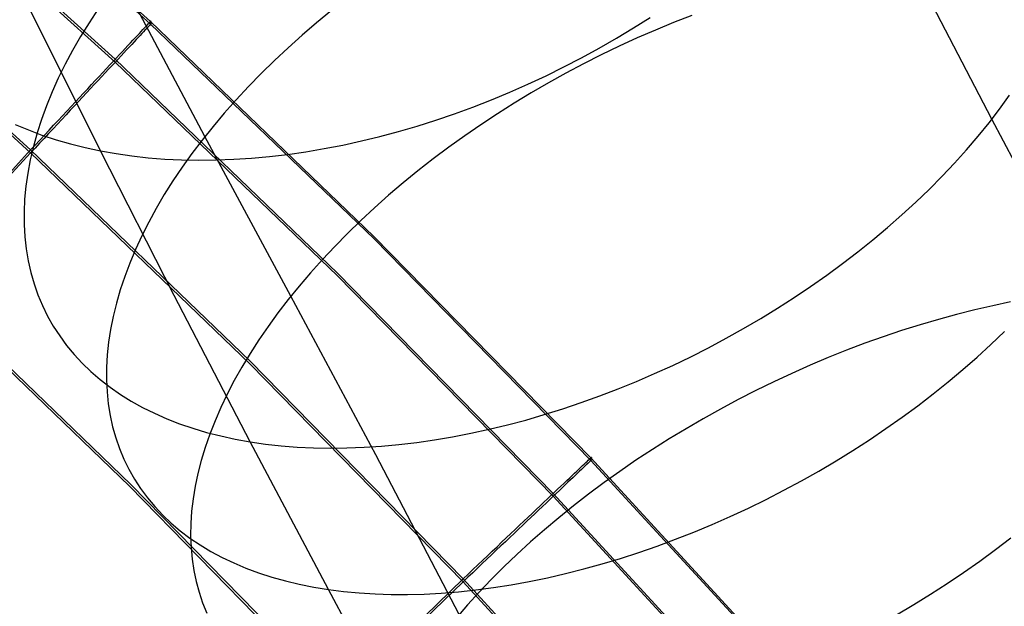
# Model space of a CAD drawing. Header units: millimetres. Extents: x 119 to 175.9, y -203.1 to -153.8.
# Tile 290 of 377: x 161.6 to 163.3, y -167.3 to -166.3. Entities that reach past the tile are written whole.
import ezdxf

# ---------------------------------------------------------------- set-up
doc = ezdxf.new("R2010")
doc.units = ezdxf.units.MM
doc.header["$MEASUREMENT"] = 0
doc.layers.add('Layer 01', color=5, linetype='Continuous', true_color=0x0000ff)

msp = doc.modelspace()

# ---------------------------------------------------------------- linework, layer by layer
at = {"layer": 'Layer 01'}
for p, q in [((161.8109, -166.3302, 34.8794), (161.3827, -165.9439, 34.8789)), ((161.8111, -166.3345, 31.6833), (161.3829, -165.9482, 31.6828)), ((161.7505, -166.3947, 35.143), (161.3245, -166.0104, 35.1425)), ((161.7506, -166.3996, 31.4198), (161.3246, -166.0153, 31.4193)), ((161.6055, -166.5501, 35.2489), (161.1847, -166.1705, 35.2485)), ((161.6055, -166.5552, 31.3148), (161.1847, -166.1756, 31.3143)), ((161.9038, -166.5273, 28.5237), (161.76, -166.2557, 28.3072)), ((163.2507, -166.4976, 27.0465), (163.1251, -166.2558, 26.8465)), ((161.7252, -166.5517, 26.7669), (161.6029, -166.3067, 26.549)), ((161.7214, -166.3086, 28.2671), (161.7057, -166.3323, 28.2481)), ((162.1205, -166.3116, 28.6514), (162.0951, -166.3324, 28.6422)), ((161.7057, -166.3323, 28.2481), (161.6911, -166.356, 28.2283)), ((161.8029, -166.3386, 35.0075), (161.805, -166.3364, 34.9961)), ((161.805, -166.3364, 34.9961), (161.8069, -166.3344, 34.9847)), ((161.8069, -166.3344, 34.9847), (161.8084, -166.3328, 34.9731)), ((161.8084, -166.3328, 34.9731), (161.8097, -166.3314, 34.9615)), ((161.8101, -166.3356, 31.603), (161.8089, -166.3369, 31.5916)), ((161.8097, -166.3314, 34.9615), (161.8107, -166.3303, 34.9499)), ((161.811, -166.3346, 31.6144), (161.8101, -166.3356, 31.603)), ((161.8107, -166.3303, 34.9499), (161.8115, -166.3296, 34.9381)), ((161.8116, -166.3295, 34.8911), (161.8109, -166.3302, 34.8794)), ((162.1933, -166.6981, 34.8799), (161.8109, -166.3302, 34.8794)), ((161.8109, -166.3302, 34.8794), (161.8111, -166.3345, 31.6833)), ((161.8117, -166.3339, 31.6259), (161.811, -166.3346, 31.6144)), ((161.8111, -166.3345, 31.6833), (161.8117, -166.3338, 31.6718)), ((162.1934, -166.7023, 31.6838), (161.8111, -166.3345, 31.6833)), ((161.8115, -166.3296, 34.9381), (161.8119, -166.3291, 34.9264)), ((161.812, -166.3291, 34.9029), (161.8116, -166.3295, 34.8911)), ((161.8117, -166.3338, 31.6718), (161.8121, -166.3334, 31.6603)), ((161.8121, -166.3334, 31.6373), (161.8117, -166.3339, 31.6259)), ((161.8119, -166.3291, 34.9264), (161.8121, -166.3289, 34.9146)), ((161.8121, -166.3289, 34.9146), (161.812, -166.3291, 34.9029)), ((161.8121, -166.3334, 31.6603), (161.8123, -166.3333, 31.6488)), ((161.8123, -166.3333, 31.6488), (161.8121, -166.3334, 31.6373)), ((162.0951, -166.3324, 28.6422), (162.0703, -166.3536, 28.632)), ((162.6373, -166.3413, 26.481), (162.6659, -166.3231, 26.4852)), ((162.7062, -166.3319, 28.8854), (162.675, -166.3448, 28.8907)), ((162.7374, -166.3198, 28.8791), (162.7062, -166.3319, 28.8854)), ((161.7884, -166.3541, 35.0623), (161.7918, -166.3505, 35.0516)), ((161.7918, -166.3505, 35.0516), (161.795, -166.3471, 35.0408)), ((161.7961, -166.3507, 31.5253), (161.7931, -166.3539, 31.5147)), ((161.795, -166.3471, 35.0408), (161.7979, -166.344, 35.0298)), ((161.7989, -166.3477, 31.5361), (161.7961, -166.3507, 31.5253)), ((161.7979, -166.344, 35.0298), (161.8006, -166.3412, 35.0187)), ((161.8014, -166.345, 31.547), (161.7989, -166.3477, 31.5361)), ((161.8006, -166.3412, 35.0187), (161.8029, -166.3386, 35.0075)), ((161.8037, -166.3426, 31.558), (161.8014, -166.345, 31.547)), ((161.8057, -166.3404, 31.5691), (161.8037, -166.3426, 31.558)), ((161.8074, -166.3385, 31.5803), (161.8057, -166.3404, 31.5691)), ((161.8089, -166.3369, 31.5916), (161.8074, -166.3385, 31.5803)), ((162.6082, -166.3589, 26.4777), (162.6373, -166.3413, 26.481)), ((162.675, -166.3448, 28.8907), (162.6439, -166.3583, 28.895)), ((161.6911, -166.356, 28.2283), (161.6774, -166.3797, 28.208)), ((161.7723, -166.3714, 35.1029), (161.7767, -166.3667, 35.0931)), ((161.7786, -166.3695, 31.4739), (161.7744, -166.374, 31.4642)), ((161.7767, -166.3667, 35.0931), (161.7808, -166.3622, 35.083)), ((161.7826, -166.3652, 31.4838), (161.7786, -166.3695, 31.4739)), ((161.7808, -166.3622, 35.083), (161.7848, -166.358, 35.0727)), ((161.7863, -166.3612, 31.494), (161.7826, -166.3652, 31.4838)), ((161.7848, -166.358, 35.0727), (161.7884, -166.3541, 35.0623)), ((161.7899, -166.3574, 31.5042), (161.7863, -166.3612, 31.494)), ((161.7931, -166.3539, 31.5147), (161.7899, -166.3574, 31.5042)), ((162.0703, -166.3536, 28.632), (162.0462, -166.3751, 28.621)), ((162.5787, -166.3758, 26.4753), (162.6082, -166.3589, 26.4777)), ((162.6439, -166.3583, 28.895), (162.613, -166.3725, 28.8984)), ((161.6774, -166.3797, 28.208), (161.6647, -166.4034, 28.1869)), ((161.7525, -166.3926, 35.1399), (161.7578, -166.3869, 35.131)), ((161.7578, -166.3869, 35.131), (161.7628, -166.3815, 35.1219)), ((161.7653, -166.3837, 31.4455), (161.7605, -166.389, 31.4364)), ((161.7628, -166.3815, 35.1219), (161.7677, -166.3763, 35.1125)), ((161.77, -166.3787, 31.4547), (161.7653, -166.3837, 31.4455)), ((161.7677, -166.3763, 35.1125), (161.7723, -166.3714, 35.1029)), ((161.7744, -166.374, 31.4642), (161.77, -166.3787, 31.4547)), ((162.0462, -166.3751, 28.621), (162.0228, -166.397, 28.609)), ((162.5488, -166.3922, 26.4738), (162.5787, -166.3758, 26.4753)), ((162.613, -166.3725, 28.8984), (162.5823, -166.3872, 28.9008)), ((161.6647, -166.4034, 28.1869), (161.653, -166.4271, 28.1653)), ((161.7413, -166.4046, 35.1567), (161.747, -166.3985, 35.1484)), ((161.7501, -166.4001, 31.4192), (161.7447, -166.4059, 31.4109)), ((161.747, -166.3985, 35.1484), (161.7525, -166.3926, 35.1399)), ((161.7554, -166.3944, 31.4277), (161.7501, -166.4001, 31.4192)), ((162.1309, -166.7607, 35.1435), (161.7505, -166.3947, 35.143)), ((162.131, -166.7655, 31.4203), (161.7506, -166.3996, 31.4198)), ((161.7605, -166.389, 31.4364), (161.7554, -166.3944, 31.4277)), ((162.0228, -166.397, 28.609), (162.0002, -166.4191, 28.5962)), ((162.5185, -166.408, 26.4733), (162.5488, -166.3922, 26.4738)), ((162.5519, -166.4026, 28.9022), (162.5217, -166.4186, 28.9026)), ((162.5823, -166.3872, 28.9008), (162.5519, -166.4026, 28.9022)), ((161.7231, -166.4241, 35.1798), (161.7293, -166.4174, 35.1724)), ((161.7332, -166.4183, 31.3953), (161.7272, -166.4247, 31.3879)), ((161.7293, -166.4174, 35.1724), (161.7354, -166.4109, 35.1647)), ((161.739, -166.412, 31.4029), (161.7332, -166.4183, 31.3953)), ((161.7354, -166.4109, 35.1647), (161.7413, -166.4046, 35.1567)), ((161.7447, -166.4059, 31.4109), (161.739, -166.412, 31.4029)), ((162.0002, -166.4191, 28.5962), (161.9784, -166.4415, 28.5825)), ((162.4878, -166.4231, 26.4737), (162.5185, -166.408, 26.4733)), ((162.5217, -166.4186, 28.9026), (162.4919, -166.4352, 28.902)), ((161.653, -166.4271, 28.1653), (161.6424, -166.4508, 28.1431)), ((161.7101, -166.438, 35.1936), (161.7167, -166.4309, 35.1869)), ((161.721, -166.4313, 31.3808), (161.7146, -166.4381, 31.374)), ((161.7167, -166.4309, 35.1869), (161.7231, -166.4241, 35.1798)), ((161.7272, -166.4247, 31.3879), (161.721, -166.4313, 31.3808)), ((162.4258, -166.4512, 26.4773), (162.4569, -166.4375, 26.475)), ((162.4569, -166.4375, 26.475), (162.4878, -166.4231, 26.4737)), ((162.4919, -166.4352, 28.902), (162.4624, -166.4523, 28.9004)), ((161.6424, -166.4508, 28.1431), (161.6328, -166.4743, 28.1203)), ((161.6894, -166.4601, 35.2117), (161.6964, -166.4526, 35.206)), ((161.7015, -166.4522, 31.3615), (161.6947, -166.4595, 31.3557)), ((161.6964, -166.4526, 35.206), (161.7033, -166.4452, 35.2)), ((161.7081, -166.4451, 31.3676), (161.7015, -166.4522, 31.3615)), ((161.7033, -166.4452, 35.2), (161.7101, -166.438, 35.1936)), ((161.7146, -166.4381, 31.374), (161.7081, -166.4451, 31.3676)), ((161.9784, -166.4415, 28.5825), (161.9573, -166.4641, 28.5679)), ((162.3944, -166.4643, 26.4805), (162.4258, -166.4512, 26.4773)), ((162.4624, -166.4523, 28.9004), (162.4333, -166.47, 28.8978)), ((161.675, -166.4756, 35.2219), (161.6823, -166.4678, 35.217)), ((161.6878, -166.4669, 31.3503), (161.6807, -166.4745, 31.3452)), ((161.6823, -166.4678, 35.217), (161.6894, -166.4601, 35.2117)), ((161.6947, -166.4595, 31.3557), (161.6878, -166.4669, 31.3503)), ((161.9573, -166.4641, 28.5679), (161.9371, -166.4869, 28.5525)), ((162.3628, -166.4766, 26.4846), (162.3944, -166.4643, 26.4805)), ((162.4333, -166.47, 28.8978), (162.4046, -166.4881, 28.8943)), ((163.2641, -166.48, 27.0594), (163.2811, -166.4565, 27.0774)), ((161.6328, -166.4743, 28.1203), (161.6242, -166.4978, 28.097)), ((161.6601, -166.4916, 35.2307), (161.6676, -166.4835, 35.2265)), ((161.6736, -166.4822, 31.3405), (161.6663, -166.4899, 31.3361)), ((161.6676, -166.4835, 35.2265), (161.675, -166.4756, 35.2219)), ((161.6807, -166.4745, 31.3452), (161.6736, -166.4822, 31.3405)), ((161.9371, -166.4869, 28.5525), (161.9178, -166.5099, 28.5364)), ((162.3311, -166.4882, 26.4897), (162.3628, -166.4766, 26.4846)), ((163.2461, -166.5034, 27.0422), (163.2641, -166.48, 27.0594)), ((161.6242, -166.4978, 28.097), (161.6167, -166.521, 28.0732)), ((161.6448, -166.5079, 35.2379), (161.6525, -166.4997, 35.2345)), ((161.659, -166.4978, 31.3321), (161.6515, -166.5058, 31.3285)), ((161.6525, -166.4997, 35.2345), (161.6601, -166.4916, 35.2307)), ((161.6663, -166.4899, 31.3361), (161.659, -166.4978, 31.3321)), ((162.2674, -166.5091, 26.5025), (162.2993, -166.4991, 26.4957)), ((162.2993, -166.4991, 26.4957), (162.3311, -166.4882, 26.4897)), ((162.4046, -166.4881, 28.8943), (162.3763, -166.5068, 28.8898)), ((163.2273, -166.5267, 27.0258), (163.2461, -166.5034, 27.0422)), ((163.38, -166.7417, 27.2411), (163.2507, -166.4976, 27.0465)), ((161.5794, -166.5063, 26.903), (161.6019, -166.5159, 26.8791)), ((161.6019, -166.5159, 26.8791), (161.6251, -166.5246, 26.8557)), ((161.6167, -166.521, 28.0732), (161.6103, -166.5441, 28.0489)), ((161.6292, -166.5246, 35.2435), (161.6371, -166.5163, 35.2409)), ((161.644, -166.5139, 31.3253), (161.6364, -166.522, 31.3224)), ((161.6371, -166.5163, 35.2409), (161.6448, -166.5079, 35.2379)), ((161.6515, -166.5058, 31.3285), (161.644, -166.5139, 31.3253)), ((161.9178, -166.5099, 28.5364), (161.8993, -166.5331, 28.5194)), ((162.2035, -166.527, 26.519), (162.2354, -166.5185, 26.5103)), ((162.2354, -166.5185, 26.5103), (162.2674, -166.5091, 26.5025)), ((162.3763, -166.5068, 28.8898), (162.3486, -166.5259, 28.8843)), ((161.621, -166.5385, 31.3178), (161.6133, -166.5468, 31.3161)), ((161.6134, -166.5416, 35.2475), (161.6214, -166.5331, 35.2457)), ((161.6287, -166.5302, 31.3199), (161.621, -166.5385, 31.3178)), ((161.6214, -166.5331, 35.2457), (161.6292, -166.5246, 35.2435)), ((161.6251, -166.5246, 26.8557), (161.6491, -166.5326, 26.8327)), ((161.6364, -166.522, 31.3224), (161.6287, -166.5302, 31.3199)), ((161.6491, -166.5326, 26.8327), (161.6738, -166.5398, 26.8103)), ((161.8993, -166.5331, 28.5194), (161.8817, -166.5564, 28.5017)), ((162.0512, -166.8001, 28.7332), (161.9038, -166.5273, 28.5237)), ((162.1399, -166.5417, 26.5389), (162.1717, -166.5347, 26.5285)), ((162.1717, -166.5347, 26.5285), (162.2035, -166.527, 26.519)), ((162.3486, -166.5259, 28.8843), (162.3214, -166.5455, 28.8778)), ((163.2076, -166.5497, 27.0101), (163.2273, -166.5267, 27.0258)), ((161.6055, -166.5552, 31.3148), (161.2077, -166.987, 31.3153)), ((161.2108, -166.9843, 35.2495), (161.6055, -166.5501, 35.2489)), ((161.6103, -166.5441, 28.0489), (161.6049, -166.5671, 28.0241)), ((161.6055, -166.5501, 35.2489), (161.6134, -166.5416, 35.2475)), ((161.6133, -166.5468, 31.3161), (161.6055, -166.5552, 31.3148)), ((161.9812, -166.9116, 35.2494), (161.6055, -166.5501, 35.2489)), ((161.9812, -166.9166, 31.3153), (161.6055, -166.5552, 31.3148)), ((161.6738, -166.5398, 26.8103), (161.6992, -166.5461, 26.7883)), ((161.6992, -166.5461, 26.7883), (161.7252, -166.5517, 26.7669)), ((161.8515, -166.7993, 26.9795), (161.7252, -166.5517, 26.7669)), ((161.7252, -166.5517, 26.7669), (161.7519, -166.5564, 26.7461)), ((162.0455, -166.5576, 26.5752), (162.0768, -166.5531, 26.5623)), ((162.0768, -166.5531, 26.5623), (162.1083, -166.5478, 26.5502)), ((162.1083, -166.5478, 26.5502), (162.1399, -166.5417, 26.5389)), ((162.3214, -166.5455, 28.8778), (162.2947, -166.5655, 28.8704)), ((163.187, -166.5726, 26.9953), (163.2076, -166.5497, 27.0101)), ((161.6049, -166.5671, 28.0241), (161.6007, -166.5897, 27.999)), ((161.7519, -166.5564, 26.7461), (161.7791, -166.5603, 26.726)), ((161.7791, -166.5603, 26.726), (161.807, -166.5633, 26.7064)), ((161.807, -166.5633, 26.7064), (161.8353, -166.5656, 26.6875)), ((161.8353, -166.5656, 26.6875), (161.8641, -166.5669, 26.6692)), ((161.8641, -166.5669, 26.6692), (161.8934, -166.5675, 26.6517)), ((161.8817, -166.5564, 28.5017), (161.865, -166.5797, 28.4832)), ((161.8934, -166.5675, 26.6517), (161.9231, -166.5672, 26.6349)), ((161.9231, -166.5672, 26.6349), (161.9532, -166.566, 26.6188)), ((161.9532, -166.566, 26.6188), (161.9837, -166.5641, 26.6035)), ((161.9837, -166.5641, 26.6035), (162.0145, -166.5612, 26.589)), ((162.0145, -166.5612, 26.589), (162.0455, -166.5576, 26.5752)), ((162.2947, -166.5655, 28.8704), (162.2686, -166.5858, 28.862)), ((161.865, -166.5797, 28.4832), (161.8492, -166.6032, 28.464)), ((162.2686, -166.5858, 28.862), (162.2431, -166.6066, 28.8527)), ((163.1656, -166.5952, 26.9813), (163.187, -166.5726, 26.9953)), ((161.6007, -166.5897, 27.999), (161.5975, -166.6122, 27.9734)), ((161.8492, -166.6032, 28.464), (161.8344, -166.6266, 28.4441)), ((163.1434, -166.6176, 26.9681), (163.1656, -166.5952, 26.9813)), ((161.5975, -166.6122, 27.9734), (161.5954, -166.6343, 27.9475)), ((162.2431, -166.6066, 28.8527), (162.2183, -166.6277, 28.8425)), ((163.1205, -166.6396, 26.9557), (163.1434, -166.6176, 26.9681)), ((161.5954, -166.6343, 27.9475), (161.5944, -166.6561, 27.9212)), ((161.8344, -166.6266, 28.4441), (161.8206, -166.6501, 28.4235)), ((162.2183, -166.6277, 28.8425), (162.1942, -166.6491, 28.8314)), ((163.0968, -166.6614, 26.9443), (163.1205, -166.6396, 26.9557)), ((161.5944, -166.6561, 27.9212), (161.5945, -166.6776, 27.8947)), ((161.8206, -166.6501, 28.4235), (161.8078, -166.6736, 28.4023)), ((162.1942, -166.6491, 28.8314), (162.1708, -166.6709, 28.8193)), ((162.1708, -166.6709, 28.8193), (162.1481, -166.6928, 28.8064)), ((163.0724, -166.6828, 26.9337), (163.0968, -166.6614, 26.9443)), ((161.5945, -166.6776, 27.8947), (161.5958, -166.6987, 27.8679)), ((161.8078, -166.6736, 28.4023), (161.796, -166.697, 28.3804)), ((163.0473, -166.7038, 26.924), (163.0724, -166.6828, 26.9337)), ((161.5958, -166.6987, 27.8679), (161.5981, -166.7195, 27.8409)), ((161.796, -166.697, 28.3804), (161.7852, -166.7203, 28.358)), ((162.1481, -166.6928, 28.8064), (162.1261, -166.7151, 28.7925)), ((162.5643, -167.0773, 34.8804), (162.1933, -166.6981, 34.8799)), ((162.5644, -167.0816, 31.6843), (162.1934, -166.7023, 31.6838)), ((163.0215, -166.7244, 26.9152), (163.0473, -166.7038, 26.924)), ((161.5981, -166.7195, 27.8409), (161.6015, -166.7398, 27.8137)), ((161.7852, -166.7203, 28.358), (161.7754, -166.7436, 28.335)), ((162.1261, -166.7151, 28.7925), (162.105, -166.7375, 28.7779)), ((161.6015, -166.7398, 27.8137), (161.606, -166.7597, 27.7863)), ((162.105, -166.7375, 28.7779), (162.0847, -166.7602, 28.7624)), ((162.9952, -166.7447, 26.9073), (163.0215, -166.7244, 26.9152)), ((161.7754, -166.7436, 28.335), (161.7667, -166.7667, 28.3114)), ((162.9682, -166.7644, 26.9004), (162.9952, -166.7447, 26.9073)), ((161.7751, -167.1257, 31.3155), (161.4059, -166.7704, 31.3151)), ((161.7774, -167.1226, 35.2499), (161.4082, -166.7673, 35.2495)), ((161.606, -166.7597, 27.7863), (161.6115, -166.7791, 27.7588)), ((161.7667, -166.7667, 28.3114), (161.759, -166.7896, 28.2873)), ((162.0847, -166.7602, 28.7624), (162.0652, -166.783, 28.746)), ((162.5, -167.138, 35.144), (162.1309, -166.7607, 35.1435)), ((162.5001, -167.1429, 31.4208), (162.131, -166.7655, 31.4203)), ((162.9407, -166.7838, 26.8944), (162.9682, -166.7644, 26.9004)), ((161.6115, -166.7791, 27.7588), (161.6182, -166.7981, 27.7311)), ((161.759, -166.7896, 28.2873), (161.7524, -166.8124, 28.2627)), ((162.0652, -166.783, 28.746), (162.0466, -166.8059, 28.7289)), ((162.9127, -166.8026, 26.8893), (162.9407, -166.7838, 26.8944)), ((161.6182, -166.7981, 27.7311), (161.6259, -166.8165, 27.7035)), ((161.9816, -167.0497, 27.1866), (161.8515, -166.7993, 26.9795)), ((162.0466, -166.8059, 28.7289), (162.0289, -166.8289, 28.711)), ((162.1964, -167.0718, 28.933), (162.0512, -166.8001, 28.7332)), ((162.8842, -166.8209, 26.8852), (162.9127, -166.8026, 26.8893)), ((161.6259, -166.8165, 27.7035), (161.6347, -166.8344, 27.6757)), ((161.7524, -166.8124, 28.2627), (161.7468, -166.8349, 28.2377)), ((162.8552, -166.8387, 26.882), (162.8842, -166.8209, 26.8852)), ((163.2215, -166.8237, 29.2254), (163.1905, -166.8315, 29.2372)), ((163.2524, -166.8166, 29.2126), (163.2215, -166.8237, 29.2254)), ((163.283, -166.8103, 29.1989), (163.2524, -166.8166, 29.2126)), ((161.6347, -166.8344, 27.6757), (161.6445, -166.8518, 27.648)), ((161.7468, -166.8349, 28.2377), (161.7424, -166.8572, 28.2122)), ((162.0289, -166.8289, 28.711), (162.0121, -166.8521, 28.6923)), ((162.8258, -166.8559, 26.8798), (162.8552, -166.8387, 26.882)), ((163.1593, -166.84, 29.2482), (163.1279, -166.8492, 29.2582)), ((163.1905, -166.8315, 29.2372), (163.1593, -166.84, 29.2482)), ((161.6445, -166.8518, 27.648), (161.6554, -166.8685, 27.6204)), ((161.7424, -166.8572, 28.2122), (161.739, -166.8793, 28.1864)), ((162.0121, -166.8521, 28.6923), (161.9962, -166.8752, 28.6729)), ((162.796, -166.8725, 26.8786), (162.8258, -166.8559, 26.8798)), ((163.1279, -166.8492, 29.2582), (163.0965, -166.8591, 29.2672)), ((161.6554, -166.8685, 27.6204), (161.6673, -166.8847, 27.5927)), ((161.9962, -166.8752, 28.6729), (161.9812, -166.8984, 28.6528)), ((162.7658, -166.8886, 26.8783), (162.796, -166.8725, 26.8786)), ((163.0651, -166.8697, 29.2753), (163.0337, -166.881, 29.2824)), ((163.0965, -166.8591, 29.2672), (163.0651, -166.8697, 29.2753)), ((163.2494, -166.883, 27.1498), (163.2724, -166.861, 27.1622)), ((161.6673, -166.8847, 27.5927), (161.6802, -166.9003, 27.5652)), ((161.739, -166.8793, 28.1864), (161.7367, -166.901, 28.1601)), ((162.7354, -166.904, 26.879), (162.7658, -166.8886, 26.8783)), ((163.0337, -166.881, 29.2824), (163.0023, -166.8929, 29.2885)), ((163.2257, -166.9047, 27.1382), (163.2494, -166.883, 27.1498)), ((161.6802, -166.9003, 27.5652), (161.6941, -166.9152, 27.5379)), ((161.7367, -166.901, 28.1601), (161.7355, -166.9224, 28.1336)), ((161.9812, -166.8984, 28.6528), (161.9673, -166.9216, 28.632)), ((162.7047, -166.9188, 26.8806), (162.7354, -166.904, 26.879)), ((162.9709, -166.9055, 29.2936), (162.9397, -166.9187, 29.2977)), ((163.0023, -166.8929, 29.2885), (162.9709, -166.9055, 29.2936)), ((163.2013, -166.9261, 27.1276), (163.2257, -166.9047, 27.1382)), ((161.6941, -166.9152, 27.5379), (161.7089, -166.9295, 27.5106)), ((161.7355, -166.9224, 28.1336), (161.7354, -166.9435, 28.1067)), ((161.9673, -166.9216, 28.632), (161.9543, -166.9448, 28.6105)), ((162.3458, -167.2843, 35.2499), (161.9812, -166.9116, 35.2494)), ((162.3458, -167.2893, 31.3157), (161.9812, -166.9166, 31.3153)), ((162.6737, -166.9329, 26.8833), (162.7047, -166.9188, 26.8806)), ((162.9397, -166.9187, 29.2977), (162.9086, -166.9325, 29.3008)), ((163.1762, -166.9471, 27.1179), (163.2013, -166.9261, 27.1276)), ((161.7089, -166.9295, 27.5106), (161.7248, -166.9432, 27.4836)), ((162.6425, -166.9464, 26.8868), (162.6737, -166.9329, 26.8833)), ((162.9086, -166.9325, 29.3008), (162.8778, -166.9469, 29.3029)), ((161.7248, -166.9432, 27.4836), (161.7415, -166.9561, 27.4569)), ((161.7354, -166.9435, 28.1067), (161.7364, -166.9642, 28.0796)), ((161.7415, -166.9561, 27.4569), (161.7592, -166.9684, 27.4304)), ((161.9543, -166.9448, 28.6105), (161.9423, -166.9679, 28.5884)), ((162.5797, -166.9712, 26.8968), (162.6112, -166.9592, 26.8913)), ((162.6112, -166.9592, 26.8913), (162.6425, -166.9464, 26.8868)), ((162.8778, -166.9469, 29.3029), (162.8471, -166.9619, 29.304)), ((163.1504, -166.9677, 27.1091), (163.1762, -166.9471, 27.1179)), ((161.7364, -166.9642, 28.0796), (161.7385, -166.9845, 28.0522)), ((161.7592, -166.9684, 27.4304), (161.7778, -166.9799, 27.4041)), ((161.9423, -166.9679, 28.5884), (161.9313, -166.9909, 28.5657)), ((162.5481, -166.9826, 26.9032), (162.5797, -166.9712, 26.8968)), ((162.8471, -166.9619, 29.304), (162.8167, -166.9774, 29.3041)), ((163.1241, -166.9879, 27.1013), (163.1504, -166.9677, 27.1091)), ((161.7385, -166.9845, 28.0522), (161.7416, -167.0044, 28.0246)), ((161.7778, -166.9799, 27.4041), (161.7973, -166.9907, 27.3783)), ((161.7973, -166.9907, 27.3783), (161.8176, -167.0008, 27.3527)), ((161.9313, -166.9909, 28.5657), (161.9213, -167.0138, 28.5424)), ((162.4849, -167.0031, 26.9188), (162.5165, -166.9932, 26.9105)), ((162.5165, -166.9932, 26.9105), (162.5481, -166.9826, 26.9032)), ((162.7866, -166.9935, 29.3032), (162.7568, -167.0101, 29.3012)), ((162.8167, -166.9774, 29.3041), (162.7866, -166.9935, 29.3032)), ((163.0971, -167.0077, 27.0943), (163.1241, -166.9879, 27.1013)), ((161.7416, -167.0044, 28.0246), (161.7459, -167.0238, 27.9969)), ((161.8176, -167.0008, 27.3527), (161.8387, -167.0101, 27.3276)), ((161.8387, -167.0101, 27.3276), (161.8607, -167.0187, 27.3029)), ((162.4533, -167.0123, 26.9279), (162.4849, -167.0031, 26.9188)), ((162.7568, -167.0101, 29.3012), (162.7274, -167.0272, 29.2983)), ((163.0696, -167.0271, 27.0884), (163.0971, -167.0077, 27.0943)), ((161.7459, -167.0238, 27.9969), (161.7512, -167.0428, 27.969)), ((161.8607, -167.0187, 27.3029), (161.8834, -167.0264, 27.2786)), ((161.8834, -167.0264, 27.2786), (161.9069, -167.0334, 27.2548)), ((161.9213, -167.0138, 28.5424), (161.9124, -167.0366, 28.5186)), ((162.3903, -167.0282, 26.949), (162.4218, -167.0206, 26.938)), ((162.4218, -167.0206, 26.938), (162.4533, -167.0123, 26.9279)), ((162.7274, -167.0272, 29.2983), (162.6984, -167.0448, 29.2943)), ((163.0416, -167.046, 27.0834), (163.0696, -167.0271, 27.0884)), ((161.7512, -167.0428, 27.969), (161.7576, -167.0613, 27.941)), ((161.9124, -167.0366, 28.5186), (161.9045, -167.0591, 28.4942)), ((161.9069, -167.0334, 27.2548), (161.9311, -167.0396, 27.2316)), ((161.9311, -167.0396, 27.2316), (161.956, -167.0451, 27.2088)), ((162.297, -167.0462, 26.987), (162.3279, -167.041, 26.9735)), ((162.3279, -167.041, 26.9735), (162.3591, -167.035, 26.9608)), ((162.3591, -167.035, 26.9608), (162.3903, -167.0282, 26.949)), ((161.9045, -167.0591, 28.4942), (161.8977, -167.0815, 28.4694)), ((161.956, -167.0451, 27.2088), (161.9816, -167.0497, 27.1866)), ((162.1155, -167.3025, 27.3882), (161.9816, -167.0497, 27.1866)), ((161.9816, -167.0497, 27.1866), (162.0077, -167.0534, 27.1651)), ((162.0077, -167.0534, 27.1651), (162.0345, -167.0564, 27.1441)), ((162.0345, -167.0564, 27.1441), (162.0619, -167.0586, 27.1238)), ((162.0619, -167.0586, 27.1238), (162.0898, -167.0599, 27.1041)), ((162.0898, -167.0599, 27.1041), (162.1181, -167.0604, 27.0851)), ((162.1181, -167.0604, 27.0851), (162.147, -167.0601, 27.0669)), ((162.147, -167.0601, 27.0669), (162.1763, -167.059, 27.0494)), ((162.1763, -167.059, 27.0494), (162.206, -167.057, 27.0326)), ((162.206, -167.057, 27.0326), (162.236, -167.0542, 27.0166)), ((162.236, -167.0542, 27.0166), (162.2664, -167.0506, 27.0014)), ((162.2664, -167.0506, 27.0014), (162.297, -167.0462, 26.987)), ((162.6984, -167.0448, 29.2943), (162.6699, -167.0629, 29.2894)), ((163.0131, -167.0644, 27.0793), (163.0416, -167.046, 27.0834)), ((161.7576, -167.0613, 27.941), (161.7651, -167.0792, 27.9129)), ((162.339, -167.3453, 29.1251), (162.1964, -167.0718, 28.933)), ((162.563, -167.0784, 34.9625), (162.564, -167.0774, 34.9508)), ((162.564, -167.0774, 34.9508), (162.5648, -167.0767, 34.9391)), ((162.565, -167.0766, 34.8921), (162.5643, -167.0773, 34.8804)), ((162.9234, -167.4673, 34.8809), (162.5643, -167.0773, 34.8804)), ((162.5643, -167.0773, 34.8804), (162.5644, -167.0816, 31.6843)), ((162.5648, -167.0767, 34.9391), (162.5653, -167.0762, 34.9274)), ((162.5654, -167.0762, 34.9038), (162.565, -167.0766, 34.8921)), ((162.5653, -167.0762, 34.9274), (162.5655, -167.0761, 34.9156)), ((162.5655, -167.0761, 34.9156), (162.5654, -167.0762, 34.9038)), ((162.6699, -167.0629, 29.2894), (162.6418, -167.0813, 29.2834)), ((162.9842, -167.0822, 27.0762), (163.0131, -167.0644, 27.0793)), ((161.7651, -167.0792, 27.9129), (161.7736, -167.0967, 27.8848)), ((161.8977, -167.0815, 28.4694), (161.892, -167.1037, 28.444)), ((162.544, -167.0963, 35.0526), (162.5473, -167.0931, 35.0417)), ((162.5473, -167.0931, 35.0417), (162.5504, -167.0902, 35.0308)), ((162.5514, -167.094, 31.537), (162.5485, -167.0968, 31.5263)), ((162.5504, -167.0902, 35.0308), (162.5532, -167.0876, 35.0197)), ((162.5541, -167.0915, 31.5479), (162.5514, -167.094, 31.537)), ((162.5532, -167.0876, 35.0197), (162.5558, -167.0852, 35.0084)), ((162.5565, -167.0892, 31.5589), (162.5541, -167.0915, 31.5479)), ((162.5558, -167.0852, 35.0084), (162.558, -167.0831, 34.9971)), ((162.5586, -167.0871, 31.5701), (162.5565, -167.0892, 31.5589)), ((162.558, -167.0831, 34.9971), (162.5599, -167.0812, 34.9856)), ((162.5605, -167.0854, 31.5813), (162.5586, -167.0871, 31.5701)), ((162.5599, -167.0812, 34.9856), (162.5616, -167.0797, 34.9741)), ((162.5621, -167.0839, 31.5926), (162.5605, -167.0854, 31.5813)), ((162.5616, -167.0797, 34.9741), (162.563, -167.0784, 34.9625)), ((162.5634, -167.0827, 31.6039), (162.5621, -167.0839, 31.5926)), ((162.5644, -167.0817, 31.6154), (162.5634, -167.0827, 31.6039)), ((162.5644, -167.0816, 31.6843), (162.5651, -167.0809, 31.6728)), ((162.5651, -167.081, 31.6268), (162.5644, -167.0817, 31.6154)), ((162.9236, -167.4716, 31.6848), (162.5644, -167.0816, 31.6843)), ((162.5651, -167.0809, 31.6728), (162.5655, -167.0805, 31.6613)), ((162.5655, -167.0806, 31.6383), (162.5651, -167.081, 31.6268)), ((162.5655, -167.0805, 31.6613), (162.5657, -167.0804, 31.6498)), ((162.5657, -167.0804, 31.6498), (162.5655, -167.0806, 31.6383)), ((162.6418, -167.0813, 29.2834), (162.6142, -167.1002, 29.2765)), ((162.9549, -167.0996, 27.0741), (162.9842, -167.0822, 27.0762)), ((161.7736, -167.0967, 27.8848), (161.7832, -167.1135, 27.8567)), ((161.892, -167.1037, 28.444), (161.8873, -167.1256, 28.4183)), ((162.5232, -167.116, 35.1038), (162.5279, -167.1116, 35.094)), ((162.5279, -167.1116, 35.094), (162.5323, -167.1074, 35.0839)), ((162.5341, -167.1105, 31.4848), (162.5299, -167.1145, 31.4749)), ((162.5323, -167.1074, 35.0839), (162.5364, -167.1035, 35.0737)), ((162.5381, -167.1067, 31.4949), (162.5341, -167.1105, 31.4848)), ((162.5364, -167.1035, 35.0737), (162.5403, -167.0998, 35.0632)), ((162.5418, -167.1032, 31.5052), (162.5381, -167.1067, 31.4949)), ((162.5403, -167.0998, 35.0632), (162.544, -167.0963, 35.0526)), ((162.5453, -167.0999, 31.5157), (162.5418, -167.1032, 31.5052)), ((162.5485, -167.0968, 31.5263), (162.5453, -167.0999, 31.5157)), ((162.6142, -167.1002, 29.2765), (162.5872, -167.1195, 29.2686)), ((162.9251, -167.1163, 27.073), (162.9549, -167.0996, 27.0741)), ((162.1334, -167.492, 31.316), (161.7751, -167.1257, 31.3155)), ((162.1357, -167.489, 35.2504), (161.7774, -167.1226, 35.2499)), ((161.7832, -167.1135, 27.8567), (161.7938, -167.1298, 27.8287)), ((161.8873, -167.1256, 28.4183), (161.8837, -167.1472, 28.3921)), ((162.5077, -167.1307, 35.132), (162.5131, -167.1255, 35.1228)), ((162.5158, -167.1279, 31.4464), (162.5106, -167.1329, 31.4374)), ((162.5131, -167.1255, 35.1228), (162.5183, -167.1207, 35.1135)), ((162.5207, -167.1232, 31.4557), (162.5158, -167.1279, 31.4464)), ((162.5183, -167.1207, 35.1135), (162.5232, -167.116, 35.1038)), ((162.5254, -167.1188, 31.4652), (162.5207, -167.1232, 31.4557)), ((162.5299, -167.1145, 31.4749), (162.5254, -167.1188, 31.4652)), ((162.5872, -167.1195, 29.2686), (162.5607, -167.1392, 29.2597)), ((162.8951, -167.1325, 27.0728), (162.9251, -167.1163, 27.073)), ((161.7938, -167.1298, 27.8287), (161.8054, -167.1455, 27.8006)), ((162.4902, -167.1472, 35.1577), (162.4963, -167.1415, 35.1494)), ((162.4996, -167.1433, 31.4201), (162.4938, -167.1488, 31.4119)), ((162.4963, -167.1415, 35.1494), (162.5021, -167.136, 35.1408)), ((162.5052, -167.138, 31.4286), (162.4996, -167.1433, 31.4201)), ((162.8573, -167.5261, 35.1445), (162.5, -167.138, 35.144)), ((162.8574, -167.5309, 31.4213), (162.5001, -167.1429, 31.4208)), ((162.5021, -167.136, 35.1408), (162.5077, -167.1307, 35.132)), ((162.5106, -167.1329, 31.4374), (162.5052, -167.138, 31.4286)), ((162.5607, -167.1392, 29.2597), (162.5348, -167.1592, 29.2499)), ((162.8647, -167.1481, 27.0736), (162.8951, -167.1325, 27.0728)), ((161.8054, -167.1455, 27.8006), (161.818, -167.1606, 27.7727)), ((161.818, -167.1606, 27.7727), (161.8317, -167.175, 27.745)), ((161.8837, -167.1472, 28.3921), (161.8812, -167.1685, 28.3655)), ((162.4708, -167.1656, 35.1808), (162.4775, -167.1593, 35.1734)), ((162.4816, -167.1604, 31.3962), (162.4752, -167.1665, 31.3888)), ((162.4775, -167.1593, 35.1734), (162.4839, -167.1532, 35.1657)), ((162.4878, -167.1545, 31.4039), (162.4816, -167.1604, 31.3962)), ((162.4839, -167.1532, 35.1657), (162.4902, -167.1472, 35.1577)), ((162.4938, -167.1488, 31.4119), (162.4878, -167.1545, 31.4039)), ((162.5348, -167.1592, 29.2499), (162.5096, -167.1796, 29.2391)), ((162.8341, -167.1631, 27.0754), (162.8647, -167.1481, 27.0736)), ((161.8317, -167.175, 27.745), (161.8463, -167.1888, 27.7174)), ((161.8812, -167.1685, 28.3655), (161.8798, -167.1895, 28.3386)), ((162.4498, -167.1855, 35.2009), (162.457, -167.1787, 35.1945)), ((162.457, -167.1787, 35.1945), (162.464, -167.1721, 35.1878)), ((162.4686, -167.1728, 31.3818), (162.4619, -167.1792, 31.375)), ((162.464, -167.1721, 35.1878), (162.4708, -167.1656, 35.1808)), ((162.4752, -167.1665, 31.3888), (162.4686, -167.1728, 31.3818)), ((162.7722, -167.1911, 27.0819), (162.8032, -167.1774, 27.0782)), ((162.8032, -167.1774, 27.0782), (162.8341, -167.1631, 27.0754)), ((161.8463, -167.1888, 27.7174), (161.8618, -167.202, 27.6899)), ((161.8798, -167.1895, 28.3386), (161.8794, -167.2102, 28.3114)), ((162.435, -167.1996, 35.2126), (162.4425, -167.1925, 35.2069)), ((162.4479, -167.1924, 31.3625), (162.4407, -167.1993, 31.3567)), ((162.4425, -167.1925, 35.2069), (162.4498, -167.1855, 35.2009)), ((162.4549, -167.1857, 31.3686), (162.4479, -167.1924, 31.3625)), ((162.4619, -167.1792, 31.375), (162.4549, -167.1857, 31.3686)), ((162.5096, -167.1796, 29.2391), (162.4851, -167.2002, 29.2274)), ((162.7409, -167.2041, 27.0866), (162.7722, -167.1911, 27.0819)), ((161.8618, -167.202, 27.6899), (161.8783, -167.2144, 27.6628)), ((161.8794, -167.2102, 28.3114), (161.8802, -167.2304, 28.284)), ((162.4197, -167.2141, 35.2229), (162.4274, -167.2068, 35.2179)), ((162.4333, -167.2063, 31.3513), (162.4258, -167.2134, 31.3462)), ((162.4274, -167.2068, 35.2179), (162.435, -167.1996, 35.2126)), ((162.4407, -167.1993, 31.3567), (162.4333, -167.2063, 31.3513)), ((162.4851, -167.2002, 29.2274), (162.4612, -167.2211, 29.2147)), ((162.7096, -167.2164, 27.0923), (162.7409, -167.2041, 27.0866)), ((161.8783, -167.2144, 27.6628), (161.8958, -167.2261, 27.6358)), ((161.8958, -167.2261, 27.6358), (161.9141, -167.2372, 27.6092)), ((162.3958, -167.2368, 35.2354), (162.4039, -167.2292, 35.2316)), ((162.4105, -167.2279, 31.3371), (162.4027, -167.2353, 31.3331)), ((162.4039, -167.2292, 35.2316), (162.4118, -167.2216, 35.2274)), ((162.4182, -167.2206, 31.3415), (162.4105, -167.2279, 31.3371)), ((162.4118, -167.2216, 35.2274), (162.4197, -167.2141, 35.2229)), ((162.4258, -167.2134, 31.3462), (162.4182, -167.2206, 31.3415)), ((162.4612, -167.2211, 29.2147), (162.4381, -167.2423, 29.2012)), ((162.6467, -167.239, 27.1064), (162.6782, -167.2281, 27.0989)), ((162.6782, -167.2281, 27.0989), (162.7096, -167.2164, 27.0923)), ((163.257, -167.234, 27.2902), (163.2834, -167.2138, 27.2981)), ((161.8802, -167.2304, 28.284), (161.882, -167.2503, 28.2562)), ((161.9141, -167.2372, 27.6092), (161.9333, -167.2475, 27.5829)), ((162.3794, -167.2524, 35.2418), (162.3876, -167.2446, 35.2388)), ((162.3947, -167.2429, 31.3295), (162.3867, -167.2504, 31.3262)), ((162.3876, -167.2446, 35.2388), (162.3958, -167.2368, 35.2354)), ((162.4027, -167.2353, 31.3331), (162.3947, -167.2429, 31.3295)), ((162.4381, -167.2423, 29.2012), (162.4157, -167.2636, 29.1868)), ((162.6153, -167.2492, 27.1149), (162.6467, -167.239, 27.1064)), ((163.2301, -167.2538, 27.2833), (163.257, -167.234, 27.2902)), ((161.882, -167.2503, 28.2562), (161.8849, -167.2697, 28.2283)), ((161.9333, -167.2475, 27.5829), (161.9533, -167.257, 27.557)), ((161.9533, -167.257, 27.557), (161.9742, -167.2659, 27.5315)), ((162.3627, -167.2682, 35.2467), (162.3711, -167.2603, 35.2445)), ((162.3787, -167.2581, 31.3234), (162.3705, -167.2658, 31.3209)), ((162.3711, -167.2603, 35.2445), (162.3794, -167.2524, 35.2418)), ((162.3867, -167.2504, 31.3262), (162.3787, -167.2581, 31.3234)), ((162.5525, -167.2673, 27.1346), (162.5838, -167.2586, 27.1243)), ((162.5838, -167.2586, 27.1243), (162.6153, -167.2492, 27.1149)), ((163.2026, -167.2731, 27.2773), (163.2301, -167.2538, 27.2833)), ((161.8849, -167.2697, 28.2283), (161.8889, -167.2887, 28.2002)), ((161.9742, -167.2659, 27.5315), (161.9959, -167.2739, 27.5064)), ((161.9959, -167.2739, 27.5064), (162.0184, -167.2812, 27.4817)), ((162.3458, -167.2843, 35.2499), (162.3543, -167.2762, 35.2485)), ((162.3623, -167.2736, 31.3188), (162.3541, -167.2815, 31.3171)), ((162.3543, -167.2762, 35.2485), (162.3627, -167.2682, 35.2467)), ((162.3705, -167.2658, 31.3209), (162.3623, -167.2736, 31.3188)), ((162.4157, -167.2636, 29.1868), (162.3941, -167.2852, 29.1715)), ((162.4901, -167.2824, 27.158), (162.5212, -167.2752, 27.1459)), ((162.5212, -167.2752, 27.1459), (162.5525, -167.2673, 27.1346)), ((163.1746, -167.292, 27.2723), (163.2026, -167.2731, 27.2773)), ((161.8889, -167.2887, 28.2002), (161.894, -167.3072, 28.172)), ((162.3458, -167.2893, 31.3157), (161.9225, -167.6961, 31.3162)), ((161.9255, -167.6936, 35.2505), (162.3458, -167.2843, 35.2499)), ((162.0184, -167.2812, 27.4817), (162.0416, -167.2877, 27.4575)), ((162.0416, -167.2877, 27.4575), (162.0655, -167.2934, 27.4339)), ((162.0655, -167.2934, 27.4339), (162.0902, -167.2983, 27.4107)), ((162.3541, -167.2815, 31.3171), (162.3458, -167.2893, 31.3157)), ((162.6988, -167.6676, 35.2504), (162.3458, -167.2843, 35.2499)), ((162.6988, -167.6727, 31.3162), (162.3458, -167.2893, 31.3157)), ((162.3941, -167.2852, 29.1715), (162.3733, -167.307, 29.1553)), ((162.398, -167.2991, 27.1995), (162.4284, -167.2943, 27.1848)), ((162.4284, -167.2943, 27.1848), (162.4592, -167.2887, 27.171)), ((162.4592, -167.2887, 27.171), (162.4901, -167.2824, 27.158)), ((163.1461, -167.3104, 27.2682), (163.1746, -167.292, 27.2723)), ((161.894, -167.3072, 28.172), (161.9001, -167.3252, 28.1436)), ((162.0902, -167.2983, 27.4107), (162.1155, -167.3025, 27.3882)), ((162.2526, -167.5563, 27.5831), (162.1155, -167.3025, 27.3882)), ((162.1155, -167.3025, 27.3882), (162.1414, -167.3058, 27.3662)), ((162.1414, -167.3058, 27.3662), (162.1679, -167.3083, 27.3449)), ((162.1679, -167.3083, 27.3449), (162.1951, -167.31, 27.3242)), ((162.1951, -167.31, 27.3242), (162.2227, -167.3109, 27.3042)), ((162.2227, -167.3109, 27.3042), (162.2509, -167.3109, 27.2849)), ((162.2509, -167.3109, 27.2849), (162.2795, -167.3102, 27.2663)), ((162.2795, -167.3102, 27.2663), (162.3085, -167.3086, 27.2484)), ((162.3085, -167.3086, 27.2484), (162.338, -167.3063, 27.2313)), ((162.338, -167.3063, 27.2313), (162.3678, -167.3031, 27.215)), ((162.3733, -167.307, 29.1553), (162.3534, -167.3288, 29.1383)), ((162.3678, -167.3031, 27.215), (162.398, -167.2991, 27.1995)), ((163.1172, -167.3283, 27.2652), (163.1461, -167.3104, 27.2682)), ((161.9001, -167.3252, 28.1436), (161.9074, -167.3427, 28.1152)), ((162.3534, -167.3288, 29.1383), (162.3343, -167.3509, 29.1206)), ((163.0879, -167.3457, 27.2631), (163.1172, -167.3283, 27.2652))]:
    msp.add_line(p, q, dxfattribs=at)

doc.saveas('drawing.dxf')
